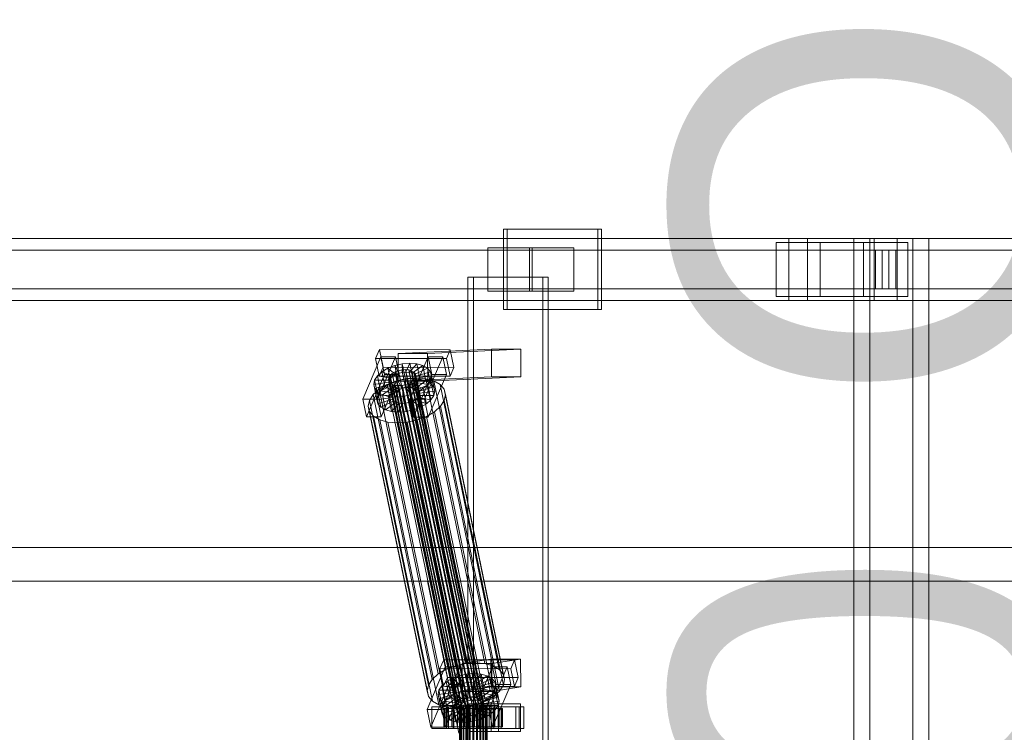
# Model space of a CAD drawing. Header units: millimetres. Extents: x -4738 to 65662, y -68080 to 6847.
# Tile 612 of 656: x 22278 to 22915, y -17870 to -17408. Entities that reach past the tile are written whole.
import ezdxf

# ---------------------------------------------------------------- set-up
doc = ezdxf.new("R2010")
doc.units = ezdxf.units.MM
doc.layers.add('COTAS_O', color=1, linetype='Continuous', lineweight=0)
doc.layers.add('superior_C02', color=7, linetype='Continuous', lineweight=0)
doc.dimstyles.new('R19_100', dxfattribs={"dimtxt": 250, "dimasz": 150, "dimexe": 150, "dimexo": 80, "dimgap": 100, "dimtad": 1, "dimtih": 1, "dimtoh": 1, "dimdsep": 46, "dimcen": 0.09, "dimadec": 0, "dimazin": 0, "dimtfac": 1, "dimtdec": 4, "dimtofl": 0, "dimtmove": 0, "dimatfit": 3, "dimfxl": 1, "dimtolj": 1, "dimtzin": 0, "dimarcsym": 0})

# ---------------------------------------------------------------- blocks, each defined once
blk = doc.blocks.new('DIM_R30_41')
at = {"layer": 'COTAS_O'}
for p, q in [((23050.07, -17510), (23005.07, -17660)), ((23750.07, -17510), (23050.07, -17510)), ((23050.07, -19480), (23050.07, -17510)), ((23050.07, -17510), (23095.07, -17660)), ((23050.07, -19480), (23005.07, -19330)), ((23050.07, -19480), (23095.07, -19330)), ((23750.07, -19480), (23050.07, -19480))]:
    blk.add_line(p, q, dxfattribs=at)
blk.add_text('1970 O', height=250, rotation=90, dxfattribs=at).set_placement((22950.07, -18495))

msp = doc.modelspace()

# ---------------------------------------------------------------- linework, layer by layer
at = {"layer": 'superior_C02'}
for p, q in [((22651.994, -17544), (22590.903, -17544)), ((22590.903, -17544), (22590.903, -17596)), ((22593.287, -17544), (22590.903, -17544)), ((22593.287, -17596), (22593.287, -17544)), ((22593.287, -17544), (22654.378, -17544)), ((22651.994, -17596), (22651.994, -17544)), ((22651.994, -17544), (22654.378, -17544)), ((22654.378, -17544), (22654.378, -17596)), ((22775.666, -17550), (21630.207, -17550)), ((21642.129, -17550), (22787.589, -17550)), ((22830.806, -17550), (21685.346, -17550)), ((21700.249, -17550), (22845.709, -17550)), ((22795.946, -17552.5), (22767.309, -17552.5)), ((22767.309, -17552.5), (22767.309, -17587.5)), ((22823.939, -17552.5), (22767.309, -17552.5)), ((22775.666, -17550), (22775.666, -17590)), ((22787.589, -17550), (22775.666, -17550)), ((23921.126, -17550), (22775.666, -17550)), ((22787.589, -17590), (22787.589, -17550)), ((22787.589, -17550), (23933.048, -17550)), ((22795.946, -17587.5), (22795.946, -17552.5)), ((22795.946, -17552.5), (22852.576, -17552.5)), ((22855.858, -17550), (22817.676, -17550)), ((22817.676, -17550), (22817.676, -18450)), ((22828.108, -17550), (22817.676, -17550)), ((22823.939, -17587.5), (22823.939, -17552.5)), ((22823.939, -17552.5), (22852.576, -17552.5)), ((22828.108, -18450), (22828.108, -17550)), ((22828.108, -17550), (22866.29, -17550)), ((22830.806, -17550), (22830.806, -17590)), ((22845.709, -17550), (22830.806, -17550)), ((23976.266, -17550), (22830.806, -17550)), ((22845.709, -17590), (22845.709, -17550)), ((22845.709, -17550), (23991.168, -17550)), ((22852.576, -17552.5), (22852.576, -17587.5)), ((22855.858, -18450), (22855.858, -17550)), ((22855.858, -17550), (22866.29, -17550)), ((22866.29, -17550), (22866.29, -18450)), ((22836.081, -17557.5), (21633.991, -17557.5)), ((21638.344, -17557.5), (22840.434, -17557.5)), ((22609.387, -17556), (22580.751, -17556)), ((22580.751, -17556), (22580.751, -17584)), ((22607.726, -17556), (22580.751, -17556)), ((22607.726, -17584), (22607.726, -17556)), ((22607.726, -17556), (22636.363, -17556)), ((22609.387, -17584), (22609.387, -17556)), ((22609.387, -17556), (22636.363, -17556)), ((22636.363, -17556), (22636.363, -17584)), ((22831.602, -17557.5), (22844.912, -17557.5)), ((22831.602, -17582.5), (22831.602, -17557.5)), ((23920.432, -17557.5), (22831.602, -17557.5)), ((22836.081, -17557.5), (22836.081, -17582.5)), ((22840.434, -17557.5), (22836.081, -17557.5)), ((22840.434, -17582.5), (22840.434, -17557.5)), ((22844.912, -17557.5), (22844.912, -17582.5)), ((22844.912, -17557.5), (23933.742, -17557.5)), ((22616.334, -17575), (22567.843, -17575)), ((22567.843, -17575), (22567.843, -18425)), ((22571.419, -17575), (22567.843, -17575)), ((22571.419, -18425), (22571.419, -17575)), ((22571.419, -17575), (22619.91, -17575)), ((22616.334, -18425), (22616.334, -17575)), ((22616.334, -17575), (22619.91, -17575)), ((22619.91, -17575), (22619.91, -18425)), ((21633.991, -17582.5), (22836.081, -17582.5)), ((21638.344, -17582.5), (22840.434, -17582.5)), ((22580.751, -17584), (22609.387, -17584)), ((22580.751, -17584), (22607.726, -17584)), ((22636.363, -17584), (22607.726, -17584)), ((22636.363, -17584), (22609.387, -17584)), ((22844.912, -17582.5), (22831.602, -17582.5)), ((22831.602, -17582.5), (23920.432, -17582.5)), ((22836.081, -17582.5), (22840.434, -17582.5)), ((22844.912, -17582.5), (23933.742, -17582.5)), ((21630.207, -17590), (22775.666, -17590)), ((21642.129, -17590), (22787.589, -17590)), ((21685.346, -17590), (22830.806, -17590)), ((21700.249, -17590), (22845.709, -17590)), ((22767.309, -17587.5), (22795.946, -17587.5)), ((22823.939, -17587.5), (22767.309, -17587.5)), ((22775.666, -17590), (22787.589, -17590)), ((22775.666, -17590), (23921.126, -17590)), ((22787.589, -17590), (23933.048, -17590)), ((22852.576, -17587.5), (22795.946, -17587.5)), ((22852.576, -17587.5), (22823.939, -17587.5)), ((22830.806, -17590), (22845.709, -17590)), ((22830.806, -17590), (23976.266, -17590)), ((22845.709, -17590), (23991.168, -17590)), ((22590.903, -17596), (22651.994, -17596)), ((22590.903, -17596), (22593.287, -17596)), ((22654.378, -17596), (22593.287, -17596)), ((22654.378, -17596), (22651.994, -17596)), ((22510.565, -17621.857), (22508.117, -17627.592)), ((22512.945, -17633.325), (22510.565, -17621.857)), ((22510.565, -17621.857), (22556.383, -17621.914)), ((22583.026, -17621.488), (22522.633, -17624.356)), ((22541.723, -17624.356), (22602.116, -17621.488)), ((22553.935, -17627.65), (22556.383, -17621.914)), ((22556.383, -17621.914), (22558.763, -17633.382)), ((22583.101, -17639.486), (22583.026, -17621.488)), ((22583.026, -17621.488), (22602.116, -17621.488)), ((22602.116, -17621.488), (22602.192, -17639.486)), ((22511.47, -17626.449), (22499.719, -17653.98)), ((22553.935, -17627.65), (22508.117, -17627.592)), ((22508.117, -17627.592), (22510.497, -17639.061)), ((22509.265, -17653.992), (22521.015, -17626.461)), ((22513.85, -17637.917), (22511.47, -17626.449)), ((22511.47, -17626.449), (22521.015, -17626.461)), ((22521.015, -17626.461), (22523.396, -17637.929)), ((22541.723, -17624.356), (22522.633, -17624.356)), ((22522.633, -17624.356), (22522.709, -17642.354)), ((22542.015, -17626.487), (22530.265, -17654.019)), ((22539.81, -17654.031), (22551.561, -17626.499)), ((22541.799, -17642.354), (22541.723, -17624.356)), ((22544.396, -17637.955), (22542.015, -17626.487)), ((22542.015, -17626.487), (22551.561, -17626.499)), ((22551.561, -17626.499), (22553.941, -17637.967)), ((22556.315, -17639.118), (22553.935, -17627.65)), ((22509.251, -17638.79), (22512.184, -17636.164)), ((22510.497, -17639.061), (22512.945, -17633.325)), ((22512.184, -17636.164), (22516.03, -17633.91)), ((22512.184, -17636.164), (22519.227, -17639.042)), ((22514.225, -17645.994), (22512.184, -17636.164)), ((22558.763, -17633.382), (22512.945, -17633.325)), ((22516.03, -17633.91), (22520.525, -17632.183)), ((22516.03, -17633.91), (22521.049, -17637.975)), ((22518.07, -17643.74), (22516.03, -17633.91)), ((22518.887, -17637.404), (22520.709, -17636.336)), ((22520.525, -17632.183), (22525.364, -17631.1)), ((22520.525, -17632.183), (22523.178, -17637.157)), ((22522.566, -17642.013), (22520.525, -17632.183)), ((22520.709, -17636.336), (22522.838, -17635.518)), ((22565.084, -17850.135), (22520.709, -17636.336)), ((22522.838, -17635.518), (22525.13, -17635.005)), ((22567.213, -17849.317), (22522.838, -17635.518)), ((22525.47, -17636.643), (22523.178, -17637.157)), ((22525.13, -17635.005), (22527.429, -17634.832)), ((22569.505, -17848.804), (22525.13, -17635.005)), ((22525.364, -17631.1), (22530.217, -17630.735)), ((22525.364, -17631.1), (22525.47, -17636.643)), ((22527.404, -17640.93), (22525.364, -17631.1)), ((22527.769, -17636.47), (22525.47, -17636.643)), ((22525.47, -17636.643), (22527.51, -17646.473)), ((22527.429, -17634.832), (22529.577, -17635.011)), ((22571.804, -17848.631), (22527.429, -17634.832)), ((22530.217, -17630.735), (22527.769, -17636.47)), ((22527.769, -17636.47), (22529.809, -17646.3)), ((22529.917, -17636.649), (22527.769, -17636.47)), ((22529.577, -17635.011), (22531.429, -17635.529)), ((22573.952, -17848.809), (22529.577, -17635.011)), ((22534.752, -17631.112), (22529.917, -17636.649)), ((22529.917, -17636.649), (22531.957, -17646.479)), ((22531.769, -17637.167), (22529.917, -17636.649)), ((22532.257, -17640.564), (22530.217, -17630.735)), ((22530.217, -17630.735), (22534.752, -17631.112)), ((22531.429, -17635.529), (22532.858, -17636.352)), ((22575.804, -17849.328), (22531.429, -17635.529)), ((22538.662, -17632.206), (22531.769, -17637.167)), ((22532.858, -17636.352), (22533.767, -17637.422)), ((22577.233, -17850.15), (22532.858, -17636.352)), ((22541.679, -17633.943), (22533.198, -17637.99)), ((22543.598, -17636.203), (22534.107, -17639.061)), ((22536.792, -17640.942), (22534.752, -17631.112)), ((22534.752, -17631.112), (22538.662, -17632.206)), ((22540.702, -17642.036), (22538.662, -17632.206)), ((22538.662, -17632.206), (22541.679, -17633.943)), ((22543.719, -17643.772), (22541.679, -17633.943)), ((22541.679, -17633.943), (22543.598, -17636.203)), ((22545.638, -17646.033), (22543.598, -17636.203)), ((22543.598, -17636.203), (22544.288, -17638.834)), ((22558.763, -17633.382), (22556.315, -17639.118)), ((22502.1, -17665.449), (22513.85, -17637.917)), ((22506.843, -17644.431), (22507.429, -17641.61)), ((22506.843, -17644.431), (22516.697, -17642.958)), ((22507.429, -17641.61), (22509.251, -17638.79)), ((22507.429, -17641.61), (22516.974, -17641.622)), ((22509.469, -17651.44), (22507.429, -17641.61)), ((22509.251, -17638.79), (22517.837, -17640.286)), ((22511.291, -17648.62), (22509.251, -17638.79)), ((22510.497, -17639.061), (22556.315, -17639.118)), ((22523.396, -17637.929), (22511.645, -17665.461)), ((22523.396, -17637.929), (22513.85, -17637.917)), ((22515.538, -17644.416), (22521.548, -17642.107)), ((22516.357, -17641.32), (22516.634, -17639.983)), ((22516.684, -17642.566), (22516.357, -17641.32)), ((22560.732, -17855.119), (22516.357, -17641.32)), ((22516.634, -17639.983), (22517.497, -17638.648)), ((22561.01, -17853.782), (22516.634, -17639.983)), ((22517.593, -17643.637), (22516.684, -17642.566)), ((22561.059, -17856.365), (22516.684, -17642.566)), ((22516.974, -17641.622), (22516.697, -17642.958)), ((22516.697, -17642.958), (22517.024, -17644.204)), ((22516.697, -17642.958), (22518.737, -17652.788)), ((22517.837, -17640.286), (22516.974, -17641.622)), ((22516.974, -17641.622), (22519.015, -17651.452)), ((22517.497, -17638.648), (22518.887, -17637.404)), ((22561.873, -17852.446), (22517.497, -17638.648)), ((22519.227, -17639.042), (22517.837, -17640.286)), ((22517.837, -17640.286), (22519.878, -17650.116)), ((22522.566, -17642.013), (22518.07, -17643.74)), ((22563.262, -17851.202), (22518.887, -17637.404)), ((22521.049, -17637.975), (22519.227, -17639.042)), ((22519.227, -17639.042), (22521.267, -17648.872)), ((22523.178, -17637.157), (22521.049, -17637.975)), ((22521.049, -17637.975), (22523.089, -17647.804)), ((22521.548, -17642.107), (22528.017, -17640.659)), ((22559.803, -17826.416), (22521.548, -17642.107)), ((22527.404, -17640.93), (22522.566, -17642.013)), ((22525.218, -17646.986), (22522.566, -17642.013)), ((22583.101, -17639.486), (22522.709, -17642.354)), ((22522.709, -17642.354), (22541.799, -17642.354)), ((22523.178, -17637.157), (22525.218, -17646.986)), ((22532.257, -17640.564), (22527.404, -17640.93)), ((22527.51, -17646.473), (22527.404, -17640.93)), ((22528.017, -17640.659), (22534.504, -17640.17)), ((22566.271, -17824.968), (22528.017, -17640.659)), ((22531.564, -17642.585), (22529.742, -17643.652)), ((22529.809, -17646.3), (22532.257, -17640.564)), ((22532.953, -17641.341), (22531.564, -17642.585)), ((22575.939, -17856.383), (22531.564, -17642.585)), ((22531.769, -17637.167), (22533.809, -17646.997)), ((22533.198, -17637.99), (22531.769, -17637.167)), ((22531.904, -17644.223), (22533.293, -17642.979)), ((22531.957, -17646.479), (22536.792, -17640.942)), ((22536.792, -17640.942), (22532.257, -17640.564)), ((22532.645, -17665.487), (22544.396, -17637.955)), ((22533.816, -17640.005), (22532.953, -17641.341)), ((22577.329, -17855.139), (22532.953, -17641.341)), ((22533.198, -17637.99), (22535.238, -17647.82)), ((22534.107, -17639.061), (22533.198, -17637.99)), ((22533.293, -17642.979), (22534.156, -17641.643)), ((22541.88, -17644.475), (22533.293, -17642.979)), ((22533.293, -17642.979), (22535.334, -17652.809)), ((22533.767, -17637.422), (22534.094, -17638.668)), ((22578.142, -17851.221), (22533.767, -17637.422)), ((22533.809, -17646.997), (22540.702, -17642.036)), ((22534.094, -17638.668), (22533.816, -17640.005)), ((22533.816, -17640.005), (22578.192, -17853.804)), ((22578.469, -17852.467), (22534.094, -17638.668)), ((22534.107, -17639.061), (22536.147, -17648.891)), ((22534.434, -17640.307), (22534.107, -17639.061)), ((22534.156, -17641.643), (22534.434, -17640.307)), ((22534.156, -17641.643), (22543.702, -17641.655)), ((22536.197, -17651.473), (22534.156, -17641.643)), ((22544.288, -17638.834), (22534.434, -17640.307)), ((22534.434, -17640.307), (22536.474, -17650.137)), ((22534.504, -17640.17), (22540.567, -17640.674)), ((22572.758, -17824.479), (22534.504, -17640.17)), ((22540.702, -17642.036), (22536.792, -17640.942)), ((22540.567, -17640.674), (22545.793, -17642.137)), ((22578.822, -17824.984), (22540.567, -17640.674)), ((22543.719, -17643.772), (22540.702, -17642.036)), ((22602.192, -17639.486), (22541.799, -17642.354)), ((22543.702, -17641.655), (22541.88, -17644.475)), ((22553.941, -17637.967), (22542.191, -17665.499)), ((22544.288, -17638.834), (22543.702, -17641.655)), ((22543.702, -17641.655), (22545.742, -17651.485)), ((22546.328, -17648.664), (22544.288, -17638.834)), ((22553.941, -17637.967), (22544.396, -17637.955)), ((22545.793, -17642.137), (22549.827, -17644.459)), ((22584.048, -17826.446), (22545.793, -17642.137)), ((22602.192, -17639.486), (22583.101, -17639.486)), ((22506.476, -17650.939), (22510.397, -17647.428)), ((22507.533, -17647.062), (22506.843, -17644.431)), ((22508.883, -17654.261), (22506.843, -17644.431)), ((22507.533, -17647.062), (22517.024, -17644.204)), ((22509.452, -17649.322), (22507.533, -17647.062)), ((22509.573, -17656.892), (22507.533, -17647.062)), ((22509.452, -17649.322), (22517.933, -17645.275)), ((22512.469, -17651.059), (22509.452, -17649.322)), ((22511.492, -17659.152), (22509.452, -17649.322)), ((22511.291, -17648.62), (22509.469, -17651.44)), ((22510.397, -17647.428), (22515.538, -17644.416)), ((22548.652, -17831.737), (22510.397, -17647.428)), ((22514.225, -17645.994), (22511.291, -17648.62)), ((22519.878, -17650.116), (22511.291, -17648.62)), ((22512.469, -17651.059), (22519.362, -17646.098)), ((22518.07, -17643.74), (22514.225, -17645.994)), ((22521.267, -17648.872), (22514.225, -17645.994)), ((22553.793, -17828.725), (22515.538, -17644.416)), ((22516.379, -17652.153), (22521.214, -17646.616)), ((22517.024, -17644.204), (22517.933, -17645.275)), ((22517.024, -17644.204), (22519.064, -17654.034)), ((22519.022, -17644.459), (22517.593, -17643.637)), ((22561.968, -17857.435), (22517.593, -17643.637)), ((22517.933, -17645.275), (22519.362, -17646.098)), ((22517.933, -17645.275), (22519.973, -17655.105)), ((22523.089, -17647.804), (22518.07, -17643.74)), ((22520.874, -17644.978), (22519.022, -17644.459)), ((22563.397, -17858.258), (22519.022, -17644.459)), ((22519.362, -17646.098), (22521.214, -17646.616)), ((22519.362, -17646.098), (22521.402, -17655.927)), ((22519.878, -17650.116), (22521.267, -17648.872)), ((22523.022, -17645.156), (22520.874, -17644.978)), ((22565.249, -17858.776), (22520.874, -17644.978)), ((22520.914, -17652.53), (22523.362, -17646.795)), ((22521.214, -17646.616), (22523.362, -17646.795)), ((22521.214, -17646.616), (22523.254, -17656.446)), ((22521.267, -17648.872), (22523.089, -17647.804)), ((22525.321, -17644.983), (22523.022, -17645.156)), ((22567.398, -17858.955), (22523.022, -17645.156)), ((22523.089, -17647.804), (22525.218, -17646.986)), ((22523.362, -17646.795), (22525.661, -17646.622)), ((22523.362, -17646.795), (22525.402, -17656.624)), ((22525.218, -17646.986), (22527.51, -17646.473)), ((22527.613, -17644.47), (22525.321, -17644.983)), ((22569.696, -17858.782), (22525.321, -17644.983)), ((22525.661, -17646.622), (22527.953, -17646.108)), ((22525.767, -17652.165), (22525.661, -17646.622)), ((22525.661, -17646.622), (22527.701, -17656.451)), ((22527.51, -17646.473), (22529.809, -17646.3)), ((22529.742, -17643.652), (22527.613, -17644.47)), ((22571.988, -17858.269), (22527.613, -17644.47)), ((22527.953, -17646.108), (22530.082, -17645.29)), ((22530.605, -17651.082), (22527.953, -17646.108)), ((22527.953, -17646.108), (22529.993, -17655.938)), ((22574.118, -17857.451), (22529.742, -17643.652)), ((22529.809, -17646.3), (22531.957, -17646.479)), ((22530.082, -17645.29), (22531.904, -17644.223)), ((22535.101, -17649.355), (22530.082, -17645.29)), ((22530.082, -17645.29), (22532.122, -17655.12)), ((22535.101, -17649.355), (22530.605, -17651.082)), ((22538.946, -17647.101), (22531.904, -17644.223)), ((22531.904, -17644.223), (22533.944, -17654.053)), ((22531.957, -17646.479), (22533.809, -17646.997)), ((22533.809, -17646.997), (22535.238, -17647.82)), ((22538.946, -17647.101), (22535.101, -17649.355)), ((22537.141, -17659.184), (22535.101, -17649.355)), ((22535.238, -17647.82), (22543.719, -17643.772)), ((22535.238, -17647.82), (22536.147, -17648.891)), ((22536.147, -17648.891), (22545.638, -17646.033)), ((22536.147, -17648.891), (22536.474, -17650.137)), ((22536.474, -17650.137), (22546.328, -17648.664)), ((22541.88, -17644.475), (22538.946, -17647.101)), ((22540.987, -17656.931), (22538.946, -17647.101)), ((22543.92, -17654.305), (22541.88, -17644.475)), ((22545.638, -17646.033), (22543.719, -17643.772)), ((22546.328, -17648.664), (22545.638, -17646.033)), ((22545.742, -17651.485), (22546.328, -17648.664)), ((22549.827, -17644.459), (22552.392, -17647.481)), ((22588.081, -17828.768), (22549.827, -17644.459)), ((22552.392, -17647.481), (22553.314, -17650.998)), ((22590.647, -17831.79), (22552.392, -17647.481)), ((22509.265, -17653.992), (22499.719, -17653.98)), ((22499.719, -17653.98), (22502.1, -17665.449)), ((22503.257, -17658.48), (22504.04, -17654.709)), ((22504.04, -17654.709), (22506.476, -17650.939)), ((22542.295, -17839.018), (22504.04, -17654.709)), ((22544.73, -17835.248), (22506.476, -17650.939)), ((22509.469, -17651.44), (22508.883, -17654.261)), ((22518.737, -17652.788), (22508.883, -17654.261)), ((22508.883, -17654.261), (22509.573, -17656.892)), ((22511.645, -17665.461), (22509.265, -17653.992)), ((22519.015, -17651.452), (22509.469, -17651.44)), ((22519.064, -17654.034), (22509.573, -17656.892)), ((22519.973, -17655.105), (22511.492, -17659.152)), ((22516.379, -17652.153), (22512.469, -17651.059)), ((22514.509, -17660.889), (22512.469, -17651.059)), ((22520.914, -17652.53), (22516.379, -17652.153)), ((22518.419, -17661.983), (22516.379, -17652.153)), ((22518.737, -17652.788), (22519.015, -17651.452)), ((22519.064, -17654.034), (22518.737, -17652.788)), ((22519.015, -17651.452), (22519.878, -17650.116)), ((22519.973, -17655.105), (22519.064, -17654.034)), ((22521.402, -17655.927), (22519.973, -17655.105)), ((22525.767, -17652.165), (22520.914, -17652.53)), ((22522.954, -17662.36), (22520.914, -17652.53)), ((22530.605, -17651.082), (22525.767, -17652.165)), ((22527.807, -17661.995), (22525.767, -17652.165)), ((22532.122, -17655.12), (22529.993, -17655.938)), ((22539.81, -17654.031), (22530.265, -17654.019)), ((22530.265, -17654.019), (22532.645, -17665.487)), ((22532.646, -17660.912), (22530.605, -17651.082)), ((22533.944, -17654.053), (22532.122, -17655.12)), ((22532.122, -17655.12), (22537.141, -17659.184)), ((22535.334, -17652.809), (22533.944, -17654.053)), ((22533.944, -17654.053), (22540.987, -17656.931)), ((22536.197, -17651.473), (22535.334, -17652.809)), ((22535.334, -17652.809), (22543.92, -17654.305)), ((22536.474, -17650.137), (22536.197, -17651.473)), ((22545.742, -17651.485), (22536.197, -17651.473)), ((22542.191, -17665.499), (22539.81, -17654.031)), ((22540.987, -17656.931), (22543.92, -17654.305)), ((22543.92, -17654.305), (22545.742, -17651.485)), ((22552.531, -17654.769), (22550.096, -17658.539)), ((22553.314, -17650.998), (22552.531, -17654.769)), ((22552.531, -17654.769), (22590.786, -17839.078)), ((22591.569, -17835.307), (22553.314, -17650.998)), ((22504.179, -17661.997), (22503.257, -17658.48)), ((22541.512, -17842.789), (22503.257, -17658.48)), ((22506.745, -17665.019), (22504.179, -17661.997)), ((22542.434, -17846.306), (22504.179, -17661.997)), ((22509.573, -17656.892), (22511.492, -17659.152)), ((22511.492, -17659.152), (22514.509, -17660.889)), ((22521.402, -17655.927), (22514.509, -17660.889)), ((22514.509, -17660.889), (22518.419, -17661.983)), ((22523.254, -17656.446), (22518.419, -17661.983)), ((22518.419, -17661.983), (22522.954, -17662.36)), ((22523.254, -17656.446), (22521.402, -17655.927)), ((22525.402, -17656.624), (22522.954, -17662.36)), ((22522.954, -17662.36), (22527.807, -17661.995)), ((22525.402, -17656.624), (22523.254, -17656.446)), ((22527.701, -17656.451), (22525.402, -17656.624)), ((22529.993, -17655.938), (22527.701, -17656.451)), ((22527.701, -17656.451), (22527.807, -17661.995)), ((22527.807, -17661.995), (22532.646, -17660.912)), ((22529.993, -17655.938), (22532.646, -17660.912)), ((22532.646, -17660.912), (22537.141, -17659.184)), ((22537.141, -17659.184), (22540.987, -17656.931)), ((22546.174, -17662.05), (22541.033, -17665.062)), ((22550.096, -17658.539), (22546.174, -17662.05)), ((22584.429, -17846.359), (22546.174, -17662.05)), ((22588.35, -17842.848), (22550.096, -17658.539)), ((22502.1, -17665.449), (22511.645, -17665.461)), ((22510.778, -17667.341), (22506.745, -17665.019)), ((22544.999, -17849.328), (22506.745, -17665.019)), ((22516.004, -17668.803), (22510.778, -17667.341)), ((22549.033, -17851.65), (22510.778, -17667.341)), ((22535.024, -17667.371), (22528.555, -17668.819)), ((22532.645, -17665.487), (22542.191, -17665.499)), ((22541.033, -17665.062), (22535.024, -17667.371)), ((22573.278, -17851.68), (22535.024, -17667.371)), ((22579.288, -17849.371), (22541.033, -17665.062)), ((22522.068, -17669.308), (22516.004, -17668.803)), ((22554.259, -17853.113), (22516.004, -17668.803)), ((22528.555, -17668.819), (22522.068, -17669.308)), ((22560.322, -17853.617), (22522.068, -17669.308)), ((22566.81, -17853.128), (22528.555, -17668.819)), ((15575.415, -17750), (24634.01, -17750)), ((24635.508, -17750), (15576.913, -17750)), ((21968.557, -17771.702), (22541.592, -17771.702)), ((22543.371, -17771.702), (21970.336, -17771.702)), ((22541.592, -17771.702), (22561.995, -17870)), ((22541.592, -17771.702), (22543.371, -17771.702)), ((22541.592, -17771.702), (22971.369, -17771.702)), ((22563.773, -17870), (22543.371, -17771.702)), ((22973.147, -17771.702), (22543.371, -17771.702)), ((22553.125, -17827.141), (22541.374, -17854.673)), ((22552.22, -17822.549), (22549.772, -17828.285)), ((22550.92, -17854.685), (22562.671, -17827.153)), ((22554.6, -17834.017), (22552.22, -17822.549)), ((22552.22, -17822.549), (22598.038, -17822.606)), ((22555.505, -17838.609), (22553.125, -17827.141)), ((22553.125, -17827.141), (22562.671, -17827.153)), ((22559.803, -17826.416), (22553.793, -17828.725)), ((22566.271, -17824.968), (22559.803, -17826.416)), ((22562.671, -17827.153), (22565.051, -17838.621)), ((22582.711, -17822.189), (22564.202, -17825.057)), ((22583.293, -17825.057), (22564.202, -17825.057)), ((22564.202, -17825.057), (22564.45, -17843.038)), ((22572.758, -17824.479), (22566.271, -17824.968)), ((22583.671, -17827.179), (22571.92, -17854.711)), ((22578.822, -17824.984), (22572.758, -17824.479)), ((22584.048, -17826.446), (22578.822, -17824.984)), ((22581.466, -17854.723), (22593.216, -17827.191)), ((22582.959, -17840.17), (22582.711, -17822.189)), ((22582.711, -17822.189), (22601.802, -17822.189)), ((22583.293, -17825.057), (22601.802, -17822.189)), ((22583.54, -17843.038), (22583.293, -17825.057)), ((22586.051, -17838.647), (22583.671, -17827.179)), ((22583.671, -17827.179), (22593.216, -17827.191)), ((22588.081, -17828.768), (22584.048, -17826.446)), ((22593.216, -17827.191), (22595.596, -17838.659)), ((22595.59, -17828.342), (22598.038, -17822.606)), ((22598.038, -17822.606), (22600.418, -17834.074)), ((22601.802, -17822.189), (22602.049, -17840.17)), ((22548.652, -17831.737), (22544.73, -17835.248)), ((22553.793, -17828.725), (22548.652, -17831.737)), ((22595.59, -17828.342), (22549.772, -17828.285)), ((22549.772, -17828.285), (22552.152, -17839.753)), ((22552.152, -17839.753), (22554.6, -17834.017)), ((22600.418, -17834.074), (22554.6, -17834.017)), ((22557.685, -17834.603), (22562.18, -17832.875)), ((22562.18, -17832.875), (22567.019, -17831.792)), ((22562.18, -17832.875), (22564.833, -17837.849)), ((22564.221, -17842.705), (22562.18, -17832.875)), ((22567.019, -17831.792), (22571.872, -17831.427)), ((22567.019, -17831.792), (22567.125, -17837.336)), ((22569.06, -17841.622), (22567.019, -17831.792)), ((22571.872, -17831.427), (22569.424, -17837.163)), ((22576.407, -17831.804), (22571.572, -17837.341)), ((22573.912, -17841.257), (22571.872, -17831.427)), ((22571.872, -17831.427), (22576.407, -17831.804)), ((22580.317, -17832.898), (22573.424, -17837.86)), ((22578.448, -17841.634), (22576.407, -17831.804)), ((22576.407, -17831.804), (22580.317, -17832.898)), ((22582.357, -17842.728), (22580.317, -17832.898)), ((22580.317, -17832.898), (22583.334, -17834.635)), ((22590.647, -17831.79), (22588.081, -17828.768)), ((22591.569, -17835.307), (22590.647, -17831.79)), ((22597.97, -17839.81), (22595.59, -17828.342)), ((22600.418, -17834.074), (22597.97, -17839.81)), ((22542.295, -17839.018), (22541.512, -17842.789)), ((22544.73, -17835.248), (22542.295, -17839.018)), ((22543.755, -17866.141), (22555.505, -17838.609)), ((22549.084, -17842.302), (22550.906, -17839.482)), ((22550.906, -17839.482), (22553.84, -17836.856)), ((22550.906, -17839.482), (22559.493, -17840.978)), ((22552.946, -17849.312), (22550.906, -17839.482)), ((22552.152, -17839.753), (22597.97, -17839.81)), ((22565.051, -17838.621), (22553.3, -17866.153)), ((22553.84, -17836.856), (22557.685, -17834.603)), ((22553.84, -17836.856), (22560.882, -17839.734)), ((22555.88, -17846.686), (22553.84, -17836.856)), ((22565.051, -17838.621), (22555.505, -17838.609)), ((22557.685, -17834.603), (22562.704, -17838.667)), ((22559.725, -17844.433), (22557.685, -17834.603)), ((22560.882, -17839.734), (22559.493, -17840.978)), ((22562.704, -17838.667), (22560.882, -17839.734)), ((22560.882, -17839.734), (22562.922, -17849.564)), ((22564.833, -17837.849), (22562.704, -17838.667)), ((22562.704, -17838.667), (22564.744, -17848.497)), ((22582.959, -17840.17), (22564.45, -17843.038)), ((22567.125, -17837.336), (22564.833, -17837.849)), ((22564.833, -17837.849), (22566.873, -17847.679)), ((22569.424, -17837.163), (22567.125, -17837.336)), ((22567.125, -17837.336), (22569.165, -17847.165)), ((22569.424, -17837.163), (22571.464, -17846.992)), ((22571.572, -17837.341), (22569.424, -17837.163)), ((22571.572, -17837.341), (22573.612, -17847.171)), ((22573.424, -17837.86), (22571.572, -17837.341)), ((22573.424, -17837.86), (22575.464, -17847.689)), ((22574.853, -17838.682), (22573.424, -17837.86)), ((22574.3, -17866.179), (22586.051, -17838.647)), ((22583.334, -17834.635), (22574.853, -17838.682)), ((22574.853, -17838.682), (22576.893, -17848.512)), ((22575.762, -17839.753), (22574.853, -17838.682)), ((22585.253, -17836.895), (22575.762, -17839.753)), ((22575.762, -17839.753), (22577.802, -17849.583)), ((22576.089, -17840.999), (22575.762, -17839.753)), ((22585.943, -17839.526), (22576.089, -17840.999)), ((22602.049, -17840.17), (22582.959, -17840.17)), ((22585.374, -17844.465), (22583.334, -17834.635)), ((22583.334, -17834.635), (22585.253, -17836.895)), ((22602.049, -17840.17), (22583.54, -17843.038)), ((22595.596, -17838.659), (22583.846, -17866.191)), ((22587.293, -17846.725), (22585.253, -17836.895)), ((22585.253, -17836.895), (22585.943, -17839.526)), ((22585.943, -17839.526), (22585.357, -17842.347)), ((22587.983, -17849.356), (22585.943, -17839.526)), ((22595.596, -17838.659), (22586.051, -17838.647)), ((22588.35, -17842.848), (22590.786, -17839.078)), ((22590.786, -17839.078), (22591.569, -17835.307)), ((22541.512, -17842.789), (22542.434, -17846.306)), ((22542.434, -17846.306), (22544.999, -17849.328)), ((22548.498, -17845.123), (22549.084, -17842.302)), ((22548.498, -17845.123), (22558.352, -17843.65)), ((22549.188, -17847.754), (22548.498, -17845.123)), ((22550.538, -17854.953), (22548.498, -17845.123)), ((22549.084, -17842.302), (22558.63, -17842.314)), ((22551.124, -17852.132), (22549.084, -17842.302)), ((22549.188, -17847.754), (22558.679, -17844.897)), ((22551.107, -17850.015), (22559.588, -17845.967)), ((22555.88, -17846.686), (22552.946, -17849.312)), ((22554.124, -17851.751), (22561.017, -17846.79)), ((22559.725, -17844.433), (22555.88, -17846.686)), ((22562.922, -17849.564), (22555.88, -17846.686)), ((22558.63, -17842.314), (22558.352, -17843.65)), ((22558.352, -17843.65), (22558.679, -17844.897)), ((22558.352, -17843.65), (22560.392, -17853.48)), ((22559.493, -17840.978), (22558.63, -17842.314)), ((22558.63, -17842.314), (22560.67, -17852.144)), ((22558.679, -17844.897), (22559.588, -17845.967)), ((22558.679, -17844.897), (22560.719, -17854.726)), ((22559.493, -17840.978), (22561.533, -17850.808)), ((22559.588, -17845.967), (22561.017, -17846.79)), ((22559.588, -17845.967), (22561.628, -17855.797)), ((22564.221, -17842.705), (22559.725, -17844.433)), ((22564.744, -17848.497), (22559.725, -17844.433)), ((22561.017, -17846.79), (22562.869, -17847.308)), ((22561.017, -17846.79), (22563.057, -17856.62)), ((22569.06, -17841.622), (22564.221, -17842.705)), ((22566.873, -17847.679), (22564.221, -17842.705)), ((22564.45, -17843.038), (22583.54, -17843.038)), ((22567.316, -17847.314), (22569.608, -17846.801)), ((22573.912, -17841.257), (22569.06, -17841.622)), ((22569.165, -17847.165), (22569.06, -17841.622)), ((22569.165, -17847.165), (22571.464, -17846.992)), ((22569.608, -17846.801), (22571.737, -17845.983)), ((22572.261, -17851.774), (22569.608, -17846.801)), ((22569.608, -17846.801), (22571.648, -17856.631)), ((22571.464, -17846.992), (22573.912, -17841.257)), ((22571.464, -17846.992), (22573.612, -17847.171)), ((22571.737, -17845.983), (22573.559, -17844.915)), ((22576.756, -17850.047), (22571.737, -17845.983)), ((22571.737, -17845.983), (22573.778, -17855.812)), ((22573.559, -17844.915), (22574.948, -17843.671)), ((22580.601, -17847.793), (22573.559, -17844.915)), ((22573.559, -17844.915), (22575.599, -17854.745)), ((22573.612, -17847.171), (22578.448, -17841.634)), ((22578.448, -17841.634), (22573.912, -17841.257)), ((22574.948, -17843.671), (22575.811, -17842.335)), ((22583.535, -17845.167), (22574.948, -17843.671)), ((22574.948, -17843.671), (22576.989, -17853.501)), ((22575.464, -17847.689), (22582.357, -17842.728)), ((22575.811, -17842.335), (22576.089, -17840.999)), ((22575.811, -17842.335), (22585.357, -17842.347)), ((22577.852, -17852.165), (22575.811, -17842.335)), ((22576.089, -17840.999), (22578.129, -17850.829)), ((22576.893, -17848.512), (22585.374, -17844.465)), ((22577.802, -17849.583), (22587.293, -17846.725)), ((22582.357, -17842.728), (22578.448, -17841.634)), ((22579.288, -17849.371), (22584.429, -17846.359)), ((22583.535, -17845.167), (22580.601, -17847.793)), ((22585.374, -17844.465), (22582.357, -17842.728)), ((22585.357, -17842.347), (22583.535, -17845.167)), ((22585.575, -17854.997), (22583.535, -17845.167)), ((22584.429, -17846.359), (22588.35, -17842.848)), ((22585.357, -17842.347), (22587.397, -17852.177)), ((22587.293, -17846.725), (22585.374, -17844.465)), ((22587.983, -17849.356), (22587.293, -17846.725)), ((22553.989, -17853), (22544.443, -17853)), ((22544.443, -17853), (22544.443, -17867)), ((22558.75, -17853), (22544.443, -17853)), ((22544.999, -17849.328), (22549.033, -17851.65)), ((22549.033, -17851.65), (22554.259, -17853.113)), ((22551.107, -17850.015), (22549.188, -17847.754)), ((22551.229, -17857.584), (22549.188, -17847.754)), ((22551.124, -17852.132), (22550.538, -17854.953)), ((22560.392, -17853.48), (22550.538, -17854.953)), ((22554.124, -17851.751), (22551.107, -17850.015)), ((22553.147, -17859.844), (22551.107, -17850.015)), ((22552.946, -17849.312), (22551.124, -17852.132)), ((22560.67, -17852.144), (22551.124, -17852.132)), ((22561.533, -17850.808), (22552.946, -17849.312)), ((22553.989, -17867), (22553.989, -17853)), ((22553.989, -17853), (22568.295, -17853)), ((22558.034, -17852.845), (22554.124, -17851.751)), ((22556.164, -17861.581), (22554.124, -17851.751)), ((22554.259, -17853.113), (22560.322, -17853.617)), ((22601.108, -17853), (22555.29, -17853)), ((22555.29, -17853), (22555.29, -17867)), ((22558.27, -17853), (22555.29, -17853)), ((22558.034, -17852.845), (22562.869, -17847.308)), ((22562.569, -17853.223), (22558.034, -17852.845)), ((22560.074, -17862.675), (22558.034, -17852.845)), ((22558.27, -17867), (22558.27, -17853)), ((22558.27, -17853), (22604.089, -17853)), ((22558.75, -17867), (22558.75, -17853)), ((22558.75, -17853), (22568.295, -17853)), ((22560.322, -17853.617), (22566.81, -17853.128)), ((22560.392, -17853.48), (22560.67, -17852.144)), ((22560.719, -17854.726), (22560.392, -17853.48)), ((22560.67, -17852.144), (22561.533, -17850.808)), ((22561.873, -17852.446), (22561.01, -17853.782)), ((22561.533, -17850.808), (22562.922, -17849.564)), ((22563.262, -17851.202), (22561.873, -17852.446)), ((22562.563, -17852), (22562.351, -17852)), ((22562.351, -17852), (22562.753, -17852)), ((22562.351, -18148), (22562.351, -17852)), ((22563.372, -17852), (22562.563, -17852)), ((22562.563, -18148), (22562.563, -17852)), ((22562.569, -17853.223), (22565.017, -17847.487)), ((22567.422, -17852.857), (22562.569, -17853.223)), ((22564.609, -17863.052), (22562.569, -17853.223)), ((22562.753, -17852), (22563.74, -17852)), ((22562.753, -18148), (22562.753, -17852)), ((22562.869, -17847.308), (22565.017, -17847.487)), ((22562.869, -17847.308), (22564.909, -17857.138)), ((22562.922, -17849.564), (22564.744, -17848.497)), ((22565.084, -17850.135), (22563.262, -17851.202)), ((22564.725, -17852), (22563.372, -17852)), ((22563.372, -18148), (22563.372, -17852)), ((22563.74, -17852), (22565.245, -17852)), ((22563.74, -18148), (22563.74, -17852)), ((22566.529, -17852), (22564.725, -17852)), ((22564.725, -18148), (22564.725, -17852)), ((22564.744, -17848.497), (22566.873, -17847.679)), ((22565.017, -17847.487), (22567.316, -17847.314)), ((22565.017, -17847.487), (22567.058, -17857.317)), ((22567.213, -17849.317), (22565.084, -17850.135)), ((22565.245, -17852), (22567.166, -17852)), ((22565.245, -18148), (22565.245, -17852)), ((22568.661, -17852), (22566.529, -17852)), ((22566.529, -18148), (22566.529, -17852)), ((22566.81, -17853.128), (22573.278, -17851.68)), ((22566.873, -17847.679), (22569.165, -17847.165)), ((22567.166, -17852), (22569.371, -17852)), ((22567.166, -18148), (22567.166, -17852)), ((22569.505, -17848.804), (22567.213, -17849.317)), ((22567.422, -17852.857), (22567.316, -17847.314)), ((22567.316, -17847.314), (22569.356, -17857.144)), ((22572.261, -17851.774), (22567.422, -17852.857)), ((22569.462, -17862.687), (22567.422, -17852.857)), ((22568.295, -17853), (22568.295, -17867)), ((22587.745, -17851), (22568.654, -17851)), ((22568.654, -17851), (22568.654, -17869)), ((22582.841, -17851), (22568.654, -17851)), ((22570.976, -17852), (22568.661, -17852)), ((22568.661, -18148), (22568.661, -17852)), ((22569.371, -17852), (22571.711, -17852)), ((22569.371, -18148), (22569.371, -17852)), ((22571.804, -17848.631), (22569.505, -17848.804)), ((22573.316, -17852), (22570.976, -17852)), ((22570.976, -18148), (22570.976, -17852)), ((22571.711, -17852), (22574.026, -17852)), ((22571.711, -18148), (22571.711, -17852)), ((22573.952, -17848.809), (22571.804, -17848.631)), ((22576.756, -17850.047), (22572.261, -17851.774)), ((22574.301, -17861.604), (22572.261, -17851.774)), ((22573.278, -17851.68), (22579.288, -17849.371)), ((22575.522, -17852), (22573.316, -17852)), ((22573.316, -18148), (22573.316, -17852)), ((22573.612, -17847.171), (22575.464, -17847.689)), ((22575.804, -17849.328), (22573.952, -17848.809)), ((22574.026, -17852), (22576.158, -17852)), ((22574.026, -18148), (22574.026, -17852)), ((22584.534, -17853), (22574.989, -17853)), ((22574.989, -17853), (22574.989, -17867)), ((22589.295, -17853), (22574.989, -17853)), ((22575.464, -17847.689), (22576.893, -17848.512)), ((22577.443, -17852), (22575.522, -17852)), ((22575.522, -18148), (22575.522, -17852)), ((22576.989, -17853.501), (22575.599, -17854.745)), ((22577.233, -17850.15), (22575.804, -17849.328)), ((22576.158, -17852), (22577.962, -17852)), ((22576.158, -18148), (22576.158, -17852)), ((22580.601, -17847.793), (22576.756, -17850.047)), ((22578.796, -17859.877), (22576.756, -17850.047)), ((22576.893, -17848.512), (22577.802, -17849.583)), ((22577.852, -17852.165), (22576.989, -17853.501)), ((22576.989, -17853.501), (22585.575, -17854.997)), ((22578.142, -17851.221), (22577.233, -17850.15)), ((22578.948, -17852), (22577.443, -17852)), ((22577.443, -18148), (22577.443, -17852)), ((22577.802, -17849.583), (22578.129, -17850.829)), ((22578.129, -17850.829), (22577.852, -17852.165)), ((22587.397, -17852.177), (22577.852, -17852.165)), ((22577.962, -17852), (22579.315, -17852)), ((22577.962, -18148), (22577.962, -17852)), ((22578.129, -17850.829), (22587.983, -17849.356)), ((22578.469, -17852.467), (22578.142, -17851.221)), ((22578.192, -17853.804), (22578.469, -17852.467)), ((22579.935, -17852), (22578.948, -17852)), ((22578.948, -18148), (22578.948, -17852)), ((22579.315, -17852), (22580.125, -17852)), ((22579.315, -18148), (22579.315, -17852)), ((22580.336, -17852), (22579.935, -17852)), ((22579.935, -17852), (22579.935, -18148)), ((22580.125, -17852), (22580.336, -17852)), ((22580.125, -18148), (22580.125, -17852)), ((22580.336, -18148), (22580.336, -17852)), ((22582.642, -17857.623), (22580.601, -17847.793)), ((22582.841, -17869), (22582.841, -17851)), ((22582.841, -17851), (22601.932, -17851)), ((22584.534, -17867), (22584.534, -17853)), ((22584.534, -17853), (22598.841, -17853)), ((22585.575, -17854.997), (22587.397, -17852.177)), ((22587.397, -17852.177), (22587.983, -17849.356)), ((22587.745, -17869), (22587.745, -17851)), ((22587.745, -17851), (22601.932, -17851)), ((22589.295, -17867), (22589.295, -17853)), ((22589.295, -17853), (22598.841, -17853)), ((22598.841, -17853), (22598.841, -17867)), ((22601.108, -17867), (22601.108, -17853)), ((22601.108, -17853), (22604.089, -17853)), ((22601.932, -17851), (22601.932, -17869)), ((22604.089, -17853), (22604.089, -17867)), ((22550.92, -17854.685), (22541.374, -17854.673)), ((22541.374, -17854.673), (22543.755, -17866.141)), ((22550.538, -17854.953), (22551.229, -17857.584)), ((22553.3, -17866.153), (22550.92, -17854.685)), ((22560.719, -17854.726), (22551.229, -17857.584)), ((22551.229, -17857.584), (22553.147, -17859.844)), ((22552.806, -17854), (22552.36, -17854)), ((22552.36, -17854), (22562.351, -17854)), ((22552.36, -17866), (22552.36, -17854)), ((22552.36, -17854), (22553.207, -17854)), ((22554.515, -17854), (22552.806, -17854)), ((22552.806, -17854), (22562.563, -17854)), ((22552.806, -17866), (22552.806, -17854)), ((22561.628, -17855.797), (22553.147, -17859.844)), ((22553.147, -17859.844), (22556.164, -17861.581)), ((22553.207, -17854), (22562.753, -17854)), ((22553.207, -17866), (22553.207, -17854)), ((22553.207, -17854), (22555.291, -17854)), ((22557.371, -17854), (22554.515, -17854)), ((22554.515, -17854), (22563.372, -17854)), ((22554.515, -17866), (22554.515, -17854)), ((22555.291, -17854), (22563.74, -17854)), ((22555.291, -17866), (22555.291, -17854)), ((22555.291, -17854), (22558.469, -17854)), ((22563.057, -17856.62), (22556.164, -17861.581)), ((22561.18, -17854), (22557.371, -17854)), ((22557.371, -17854), (22564.725, -17854)), ((22557.371, -17866), (22557.371, -17854)), ((22558.469, -17854), (22565.245, -17854)), ((22558.469, -17866), (22558.469, -17854)), ((22558.469, -17854), (22562.524, -17854)), ((22564.909, -17857.138), (22560.074, -17862.675)), ((22561.628, -17855.797), (22560.719, -17854.726)), ((22561.01, -17853.782), (22560.732, -17855.119)), ((22560.732, -17855.119), (22561.059, -17856.365)), ((22561.059, -17856.365), (22561.968, -17857.435)), ((22565.681, -17854), (22561.18, -17854)), ((22561.18, -17854), (22566.529, -17854)), ((22561.18, -17866), (22561.18, -17854)), ((22563.057, -17856.62), (22561.628, -17855.797)), ((22561.968, -17857.435), (22563.397, -17858.258)), ((22562.351, -17854), (22562.563, -17854)), ((22562.351, -17854), (22562.351, -17866)), ((22562.753, -17854), (22562.351, -17854)), ((22562.524, -17854), (22567.166, -17854)), ((22562.524, -17866), (22562.524, -17854)), ((22562.524, -17854), (22567.18, -17854)), ((22562.563, -17854), (22563.372, -17854)), ((22562.563, -17854), (22562.563, -17866)), ((22562.753, -17854), (22562.753, -17866)), ((22563.74, -17854), (22562.753, -17854)), ((22564.909, -17857.138), (22563.057, -17856.62)), ((22563.372, -17854), (22564.725, -17854)), ((22563.372, -17854), (22563.372, -17866)), ((22563.397, -17858.258), (22565.249, -17858.776)), ((22563.74, -17854), (22563.74, -17866)), ((22565.245, -17854), (22563.74, -17854)), ((22567.058, -17857.317), (22564.609, -17863.052)), ((22564.725, -17854), (22566.529, -17854)), ((22564.725, -17854), (22564.725, -17866)), ((22567.058, -17857.317), (22564.909, -17857.138)), ((22565.245, -17854), (22565.245, -17866)), ((22567.166, -17854), (22565.245, -17854)), ((22565.249, -17858.776), (22567.398, -17858.955)), ((22570.568, -17854), (22565.681, -17854)), ((22565.681, -17854), (22568.661, -17854)), ((22565.681, -17866), (22565.681, -17854)), ((22566.529, -17854), (22568.661, -17854)), ((22566.529, -17854), (22566.529, -17866)), ((22569.356, -17857.144), (22567.058, -17857.317)), ((22567.166, -17854), (22567.166, -17866)), ((22569.371, -17854), (22567.166, -17854)), ((22567.18, -17854), (22569.371, -17854)), ((22567.18, -17866), (22567.18, -17854)), ((22567.18, -17854), (22572.12, -17854)), ((22567.398, -17858.955), (22569.696, -17858.782)), ((22568.661, -17854), (22570.976, -17854)), ((22568.661, -17854), (22568.661, -17866)), ((22571.648, -17856.631), (22569.356, -17857.144)), ((22569.356, -17857.144), (22569.462, -17862.687)), ((22569.371, -17854), (22569.371, -17866)), ((22571.711, -17854), (22569.371, -17854)), ((22569.696, -17858.782), (22571.988, -17858.269)), ((22575.508, -17854), (22570.568, -17854)), ((22570.568, -17854), (22570.976, -17854)), ((22570.568, -17866), (22570.568, -17854)), ((22570.976, -17854), (22573.316, -17854)), ((22570.976, -17854), (22570.976, -17866)), ((22573.778, -17855.812), (22571.648, -17856.631)), ((22571.648, -17856.631), (22574.301, -17861.604)), ((22572.12, -17854), (22571.711, -17854)), ((22571.711, -17854), (22571.711, -17866)), ((22574.026, -17854), (22571.711, -17854)), ((22581.466, -17854.723), (22571.92, -17854.711)), ((22571.92, -17854.711), (22574.3, -17866.179)), ((22571.988, -17858.269), (22574.118, -17857.451)), ((22572.12, -17866), (22572.12, -17854)), ((22572.12, -17854), (22577.007, -17854)), ((22575.508, -17854), (22573.316, -17854)), ((22573.316, -17854), (22575.522, -17854)), ((22573.316, -17854), (22573.316, -17866)), ((22575.599, -17854.745), (22573.778, -17855.812)), ((22573.778, -17855.812), (22578.796, -17859.877)), ((22577.007, -17854), (22574.026, -17854)), ((22574.026, -17854), (22574.026, -17866)), ((22576.158, -17854), (22574.026, -17854)), ((22574.118, -17857.451), (22575.939, -17856.383)), ((22574.301, -17861.604), (22578.796, -17859.877)), ((22580.164, -17854), (22575.508, -17854)), ((22575.508, -17866), (22575.508, -17854)), ((22580.164, -17854), (22575.522, -17854)), ((22575.522, -17854), (22577.443, -17854)), ((22575.522, -17854), (22575.522, -17866)), ((22575.599, -17854.745), (22582.642, -17857.623)), ((22575.939, -17856.383), (22577.329, -17855.139)), ((22581.508, -17854), (22576.158, -17854)), ((22576.158, -17854), (22576.158, -17866)), ((22577.962, -17854), (22576.158, -17854)), ((22577.007, -17866), (22577.007, -17854)), ((22577.007, -17854), (22581.508, -17854)), ((22577.329, -17855.139), (22578.192, -17853.804)), ((22584.219, -17854), (22577.443, -17854)), ((22577.443, -17854), (22578.948, -17854)), ((22577.443, -17854), (22577.443, -17866)), ((22585.316, -17854), (22577.962, -17854)), ((22577.962, -17854), (22577.962, -17866)), ((22579.315, -17854), (22577.962, -17854)), ((22578.796, -17859.877), (22582.642, -17857.623)), ((22587.397, -17854), (22578.948, -17854)), ((22578.948, -17854), (22579.935, -17854)), ((22578.948, -17854), (22578.948, -17866)), ((22588.173, -17854), (22579.315, -17854)), ((22579.315, -17854), (22579.315, -17866)), ((22580.125, -17854), (22579.315, -17854)), ((22579.935, -17854), (22589.48, -17854)), ((22579.935, -17866), (22579.935, -17854)), ((22579.935, -17854), (22580.336, -17854)), ((22589.882, -17854), (22580.125, -17854)), ((22580.125, -17854), (22580.125, -17866)), ((22580.336, -17854), (22580.125, -17854)), ((22584.219, -17854), (22580.164, -17854)), ((22580.164, -17866), (22580.164, -17854)), ((22590.328, -17854), (22580.336, -17854)), ((22580.336, -17854), (22580.336, -17866)), ((22583.846, -17866.191), (22581.466, -17854.723)), ((22581.508, -17866), (22581.508, -17854)), ((22581.508, -17854), (22585.316, -17854)), ((22582.642, -17857.623), (22585.575, -17854.997)), ((22587.397, -17854), (22584.219, -17854)), ((22584.219, -17866), (22584.219, -17854)), ((22585.316, -17866), (22585.316, -17854)), ((22585.316, -17854), (22588.173, -17854)), ((22589.48, -17854), (22587.397, -17854)), ((22587.397, -17866), (22587.397, -17854)), ((22588.173, -17866), (22588.173, -17854)), ((22588.173, -17854), (22589.882, -17854)), ((22589.48, -17854), (22589.48, -17866)), ((22590.328, -17854), (22589.48, -17854)), ((22589.882, -17866), (22589.882, -17854)), ((22589.882, -17854), (22590.328, -17854)), ((22590.328, -17866), (22590.328, -17854)), ((22543.755, -17866.141), (22553.3, -17866.153)), ((22562.351, -17866), (22552.36, -17866)), ((22552.36, -17866), (22552.806, -17866)), ((22553.207, -17866), (22552.36, -17866)), ((22562.563, -17866), (22552.806, -17866)), ((22552.806, -17866), (22554.515, -17866)), ((22562.753, -17866), (22553.207, -17866)), ((22555.291, -17866), (22553.207, -17866)), ((22563.372, -17866), (22554.515, -17866)), ((22554.515, -17866), (22557.371, -17866)), ((22563.74, -17866), (22555.291, -17866)), ((22558.469, -17866), (22555.291, -17866)), ((22556.164, -17861.581), (22560.074, -17862.675)), ((22564.725, -17866), (22557.371, -17866)), ((22557.371, -17866), (22561.18, -17866)), ((22565.245, -17866), (22558.469, -17866)), ((22562.524, -17866), (22558.469, -17866)), ((22560.074, -17862.675), (22564.609, -17863.052)), ((22566.529, -17866), (22561.18, -17866)), ((22561.18, -17866), (22565.681, -17866)), ((22562.563, -17866), (22562.351, -17866)), ((22562.351, -17866), (22562.753, -17866)), ((22567.166, -17866), (22562.524, -17866)), ((22567.18, -17866), (22562.524, -17866)), ((22563.372, -17866), (22562.563, -17866)), ((22562.753, -17866), (22563.74, -17866)), ((22564.725, -17866), (22563.372, -17866)), ((22563.74, -17866), (22565.245, -17866)), ((22564.609, -17863.052), (22569.462, -17862.687)), ((22566.529, -17866), (22564.725, -17866)), ((22565.245, -17866), (22567.166, -17866)), ((22568.661, -17866), (22565.681, -17866)), ((22565.681, -17866), (22570.568, -17866)), ((22568.661, -17866), (22566.529, -17866)), ((22567.166, -17866), (22569.371, -17866)), ((22569.371, -17866), (22567.18, -17866)), ((22572.12, -17866), (22567.18, -17866)), ((22570.976, -17866), (22568.661, -17866)), ((22569.371, -17866), (22571.711, -17866)), ((22569.462, -17862.687), (22574.301, -17861.604)), ((22570.976, -17866), (22570.568, -17866)), ((22570.568, -17866), (22575.508, -17866)), ((22573.316, -17866), (22570.976, -17866)), ((22571.711, -17866), (22572.12, -17866)), ((22571.711, -17866), (22574.026, -17866)), ((22577.007, -17866), (22572.12, -17866)), ((22575.522, -17866), (22573.316, -17866)), ((22573.316, -17866), (22575.508, -17866)), ((22574.026, -17866), (22577.007, -17866)), ((22574.026, -17866), (22576.158, -17866)), ((22574.3, -17866.179), (22583.846, -17866.191)), ((22575.508, -17866), (22580.164, -17866)), ((22577.443, -17866), (22575.522, -17866)), ((22575.522, -17866), (22580.164, -17866)), ((22576.158, -17866), (22581.508, -17866)), ((22576.158, -17866), (22577.962, -17866)), ((22581.508, -17866), (22577.007, -17866)), ((22578.948, -17866), (22577.443, -17866)), ((22577.443, -17866), (22584.219, -17866)), ((22577.962, -17866), (22585.316, -17866)), ((22577.962, -17866), (22579.315, -17866)), ((22579.935, -17866), (22578.948, -17866)), ((22578.948, -17866), (22587.397, -17866)), ((22579.315, -17866), (22588.173, -17866)), ((22579.315, -17866), (22580.125, -17866)), ((22589.48, -17866), (22579.935, -17866)), ((22580.336, -17866), (22579.935, -17866)), ((22580.125, -17866), (22589.882, -17866)), ((22580.125, -17866), (22580.336, -17866)), ((22580.164, -17866), (22584.219, -17866)), ((22580.336, -17866), (22590.328, -17866)), ((22585.316, -17866), (22581.508, -17866)), ((22584.219, -17866), (22587.397, -17866)), ((22588.173, -17866), (22585.316, -17866)), ((22587.397, -17866), (22589.48, -17866)), ((22589.882, -17866), (22588.173, -17866)), ((22589.48, -17866), (22590.328, -17866)), ((22590.328, -17866), (22589.882, -17866)), ((22544.443, -17867), (22553.989, -17867)), ((22544.443, -17867), (22558.75, -17867)), ((22568.295, -17867), (22553.989, -17867)), ((22555.29, -17867), (22601.108, -17867)), ((22555.29, -17867), (22558.27, -17867)), ((22604.089, -17867), (22558.27, -17867)), ((22568.295, -17867), (22558.75, -17867)), ((22568.654, -17869), (22587.745, -17869)), ((22582.841, -17869), (22568.654, -17869)), ((22574.989, -17867), (22584.534, -17867)), ((22574.989, -17867), (22589.295, -17867)), ((22601.932, -17869), (22582.841, -17869)), ((22598.841, -17867), (22584.534, -17867)), ((22601.932, -17869), (22587.745, -17869)), ((22598.841, -17867), (22589.295, -17867)), ((22604.089, -17867), (22601.108, -17867))]:
    msp.add_line(p, q, dxfattribs=at)

# ---------------------------------------------------------------- dimensions: what is measured, and where the dimension line sits
at = {"layer": 'COTAS_O'}
dim = msp.add_aligned_dim(p1=(23750.067, -19480), p2=(23750.067, -17510), distance=700, text='<> O', dimstyle='R19_100', dxfattribs=at)
dim.commit()
dim.dimension.update_dxf_attribs({"geometry": 'DIM_R30_41', "text_midpoint": (23050.067, -18495)})

doc.saveas('drawing.dxf')
